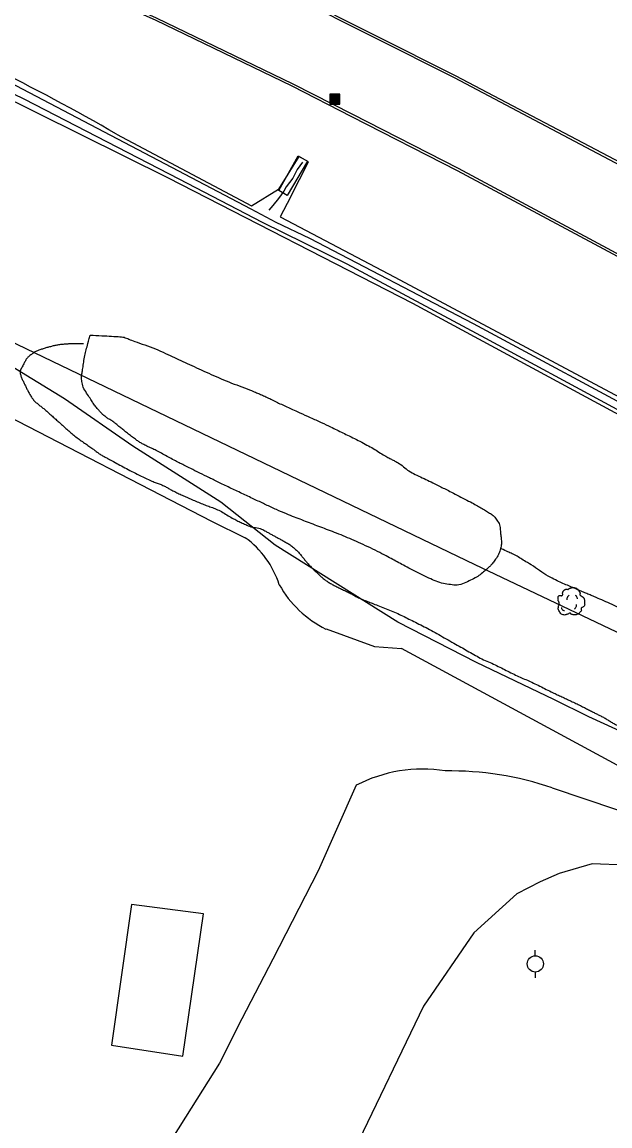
# Model space of a CAD drawing. Extents: x 2145380 to 2156929, y 139568 to 149130.
# Drawn here: x 2155617.4 to 2155762.7, y 142457.6 to 142730.2 of the extents above; entities that cross this region are included whole.
import ezdxf

# ---------------------------------------------------------------- set-up
doc = ezdxf.new("R2010")
doc.units = 0
for name, color, linetype in [('TOPO_Concrete', 7, 'Continuous'), ('TOPO_Curb Back', 7, 'Continuous'), ('TOPO_Dirt Grav', 7, 'Continuous'), ('TOPO_DRAIN_Headwall', 7, 'Continuous'), ('TOPO_Fence', 7, 'Continuous'), ('TOPO_Flowline', 7, 'Continuous'), ('TOPO_Misc', 7, 'Continuous'), ('TOPO_Power Pole', 7, 'Continuous'), ('TOPO_Tree', 7, 'Continuous'), ('TOPO_Tree Line', 7, 'Continuous'), ('TOPO_Wall Freestanding', 7, 'Continuous')]:
    doc.layers.add(name, color=color, linetype=linetype)

# ---------------------------------------------------------------- blocks, each defined once
blk = doc.blocks.new('POWPOL')
at = {"layer": 'TOPO_Power Pole'}
for p, q in [((0, 10.2), (0, 17.3)), ((0, -10.2), (0, -17.3))]:
    blk.add_line(p, q, dxfattribs=at)
blk.add_circle((0, 0), 10.2, dxfattribs=at)
blk = doc.blocks.new('CB')
at = {"layer": 'TOPO_Misc'}
for p, q in [((-3.08, 2.99), (3.24, 2.99)), ((-3.08, 2.68), (3.24, 2.68)), ((-3.08, 2.36), (3.24, 2.36)), ((-3.08, 2.05), (3.24, 2.05)), ((-3.08, 1.73), (3.24, 1.73)), ((-3.08, 1.4), (3.24, 1.4)), ((-3.08, 1.1), (3.24, 1.1)), ((-3.08, 0.77), (3.24, 0.77)), ((-3.08, 0.46), (3.24, 0.46)), ((-3.08, 0.14), (3.24, 0.14)), ((-3.08, -0.17), (3.24, -0.17)), ((-3.08, -0.48), (3.24, -0.48)), ((-3.08, -0.8), (3.24, -0.8)), ((-3.08, -1.11), (3.26, -1.11)), ((-3.08, -1.43), (3.26, -1.43)), ((-3.08, -1.75), (3.26, -1.75)), ((-3.08, -2.07), (3.26, -2.07)), ((-3.08, -2.39), (3.26, -2.39)), ((-3.08, -2.7), (3.26, -2.7)), ((-3.08, -3.02), (3.26, -3.02))]:
    blk.add_line(p, q, dxfattribs=at)
blk.add_lwpolyline([(3.26, -3.29), (3.24, 3.05), (-3.09, 3.04), (-3.08, -3.3), (3.26, -3.29)], dxfattribs=at)
blk = doc.blocks.new('TREE')
at = {"layer": 'TOPO_Tree'}
for points in [[(-14.1, -0.4), (-14.2, 0.5), (-14.4, 1.4), (-14.6, 2.3), (-14.8, 3.2), (-15.5, 4), (-15.7, 4.9), (-15.8, 5.6), (-15.7, 6.3), (-15.7, 7), (-15.6, 7.9), (-15.7, 8.8), (-15.1, 9.7), (-14.6, 10.4), (-13.8, 10.5), (-13, 10.7), (-12.2, 11), (-11.1, 10), (-10.4, 10.7), (-9.4, 11.7), (-10.3, 13.3), (-9.8, 14.4), (-9.6, 15.1), (-9.3, 15.9), (-8.8, 16.5), (-8.2, 17.3), (-7.5, 17.7), (-6.7, 18.1), (-6.1, 18.4), (-5.6, 18.6), (-5.1, 18.7), (-4.5, 18.7), (-4, 18.5), (-3.5, 18.1)], [(-3.5, 17.6), (-3.1, 18.3), (-2.6, 18.8), (-1.9, 19.2), (-1, 19.7), (-0.2, 20), (0.7, 20.2), (1.6, 20.5), (2.5, 20.8), (3.4, 20.8), (4.1, 20.7), (4.8, 20.5), (5.5, 20.2), (6.4, 19.9), (7.3, 19.7), (8.2, 19.2), (9.4, 18.4), (10, 17.2), (10.8, 16), (11.2, 15.3), (11.6, 14.6), (11.9, 13.9), (12.2, 13.1), (11.4, 12), (11.9, 11.2), (12, 11), (12.2, 10.9), (12.4, 10.7), (12.9, 10.4), (13.5, 10), (14, 9.7), (14.7, 9.2), (15.4, 8.7), (16.1, 8.1), (16.7, 7.5), (16.9, 6.7), (17.1, 6), (17.6, 4.4), (17.7, 2.8), (17.7, 1.2), (17.7, -0.2), (17.8, -2.2), (16.6, -3), (15.5, -3.8), (14.3, -4.6), (13.2, -5.3)], [(13.2, -5.3), (13.3, -5.8), (13.4, -6.3), (13.4, -6.7), (13.8, -8.5), (12.2, -10), (10.8, -11.5), (10, -12.3), (9.1, -12.8), (8.2, -13.1), (6, -13.8), (3.3, -13.6), (1.3, -13.1), (0.5, -12.9), (-0.1, -11.4), (-0.8, -11.5), (-2, -11.6), (-3.3, -12.8), (-4.5, -13.1), (-6.1, -13.5), (-7.8, -14), (-9.3, -13.6), (-11.4, -13.1), (-12.8, -11.4), (-14.1, -9.4), (-15.3, -7.3), (-15.6, -5.1), (-15.1, -3), (-14.9, -1.9), (-13.9, -0.8), (-13.5, 0.1)], [(-4.2, 5.1), (-4.5, 6.1), (-4.3, 7.2), (-3.8, 8.2), (-3.3, 9.3), (-2.7, 10.3), (-1.6, 11)], [(5.9, 11.2), (6.5, 10.7), (7, 10.2), (7.4, 9.5), (7.9, 8.6), (8.3, 7.6), (8.5, 6.6)], [(-11.4, -4.5), (-11.5, -5.4), (-11, -6.3), (-10.1, -7.2), (-9.3, -8), (-8.5, -8.3), (-7.7, -8.1)], [(4.8, -6.3), (5.7, -5.7), (6.3, -4.9), (6.8, -3.9), (7.4, -2.8), (7.6, -1.7), (7.5, -0.6)]]:
    blk.add_open_spline(points, degree=3, dxfattribs=at)

msp = doc.modelspace()

# ---------------------------------------------------------------- linework, layer by layer
at = {"layer": 'TOPO_Concrete'}
for points in [[(2156081.7, 142486.88), (2156046.43, 142499.89), (2156003, 142514.17), (2155961.48, 142530.35), (2155918.07, 142548.64), (2155883.14, 142567.83), (2155850.68, 142586.63), (2155789.44, 142620.01), (2155713.98, 142660.71), (2155653.6, 142691.63), (2155577.85, 142729.15)], [(2155640.78, 142702.53), (2155674.08, 142684.79), (2155680.82, 142688.94)], [(2155682.92, 142687.36), (2155680.91, 142688.64), (2155685.67, 142697.14), (2155687.93, 142695.89), (2155682.92, 142687.36)], [(2155683.72, 142686.94), (2155681.24, 142682.11), (2155709.5, 142667.24), (2155755.31, 142642.74), (2155806.39, 142615.53), (2155855.85, 142588.79), (2155908, 142558.89)]]:
    msp.add_lwpolyline(points, dxfattribs=at)
msp.add_arc((2155365.25, 142224.31), 551.92, 60.0515, 67.3645, dxfattribs=at)
at = {"layer": 'TOPO_Curb Back'}
for points in [[(2155506.24, 142807.23), (2155540.1, 142796), (2155576.84, 142782.69), (2155613.26, 142768.69), (2155647.15, 142753.98), (2155684.52, 142736.48), (2155724.18, 142716.49), (2155766.75, 142694.05), (2155795.76, 142678.57), (2155832.59, 142658.23), (2155861.6, 142642.76), (2155892.31, 142626.8), (2155925.44, 142608.92), (2155965.42, 142588.46), (2155992.51, 142575.54)], [(2155506.43, 142807.8), (2155540.29, 142796.56), (2155577.05, 142783.25), (2155613.49, 142769.25), (2155647.4, 142754.52), (2155684.78, 142737.02), (2155724.45, 142717.03), (2155767.04, 142694.58), (2155796.05, 142679.09), (2155832.87, 142658.76), (2155861.88, 142643.29), (2155892.59, 142627.33), (2155925.72, 142609.45), (2155965.69, 142588.99), (2155992.76, 142576.08)], [(2155957.63, 142569.8), (2155931.61, 142583.02), (2155896.02, 142602), (2155853.43, 142625.02), (2155811.22, 142647.37), (2155775.2, 142666.63), (2155725.03, 142693.5), (2155698.9, 142706.81), (2155684.15, 142714.36), (2155650.42, 142730.63), (2155609.35, 142748.85), (2155573.02, 142763.18), (2155528.18, 142779.5), (2155501.85, 142788.25)], [(2155957.9, 142570.34), (2155931.89, 142583.55), (2155896.31, 142602.53), (2155853.71, 142625.55), (2155811.5, 142647.9), (2155775.48, 142667.16), (2155725.3, 142694.03), (2155699.17, 142707.35), (2155684.42, 142714.9), (2155650.67, 142731.18), (2155609.58, 142749.4), (2155573.23, 142763.74), (2155528.37, 142780.07), (2155502.04, 142788.82)]]:
    msp.add_lwpolyline(points, dxfattribs=at)
at = {"layer": 'TOPO_Dirt Grav'}
for points in [[(2155518.84, 142666.52), (2155538.82, 142661.08), (2155568.54, 142649.57), (2155611.17, 142634.31), (2155664.26, 142606.99), (2155672.58, 142602.89)], [(2155692.53, 142580.34), (2155704.54, 142576.04), (2155711.21, 142575.5)], [(2155951.1, 142461.83), (2155898.07, 142489.23), (2155816.32, 142523.84), (2155769.52, 142543.99), (2155733.43, 142563.5), (2155711.21, 142575.5)], [(2155699.98, 142541.77), (2155690.63, 142520.66), (2155679.42, 142498.79), (2155671.73, 142484.08), (2155666.21, 142473.11), (2155647.56, 142443.61), (2155644.42, 142434.24), (2155640.99, 142428.4), (2155634.57, 142421.47)], [(2155748.46, 142541.1), (2155764.31, 142535.73), (2155799.78, 142522.45), (2155852.68, 142499.07), (2155900.1, 142479.59), (2155932.95, 142464.45)]]:
    msp.add_lwpolyline(points, dxfattribs=at)
for centre, radius, start, end in [((2155658.81, 142584.04), 23.33, 18.086, 53.8583), ((2155704.23, 142604.22), 26.6, 209.0989, 243.8843), ((2155716.33, 142510.07), 35.66, 80.8997, 117.2766), ((2155723.23, 142467.39), 77.91, 71.108, 90.9311)]:
    msp.add_arc(centre, radius, start, end, dxfattribs=at)
at = {"layer": 'TOPO_DRAIN_Headwall'}
msp.add_lwpolyline([(2155683.72, 142686.94), (2155688.23, 142695.68), (2155685.85, 142697.01), (2155680.82, 142688.94)], dxfattribs=at)
at = {"layer": 'TOPO_Fence'}
msp.add_lwpolyline([(2156168.98, 142311.67), (2156168.48, 142373.8), (2156168.2, 142400.76), (2156130.74, 142400.88), (2156030.44, 142449.87), (2155921.28, 142503.28), (2155810.85, 142557.51), (2155729.39, 142596.15), (2155616.24, 142650.58), (2155521.63, 142695.86), (2155475.21, 142720.62), (2155406.74, 142722.78), (2155247.37, 142723.96), (2155104.22, 142725.38), (2154974.47, 142727.2), (2154842.89, 142726.01)], dxfattribs=at)
at = {"layer": 'TOPO_Flowline'}
for points in [[(2156135.97, 142474.81), (2156128.69, 142476.32), (2156126.35, 142477.06), (2156122.04, 142478.27), (2156114.2, 142479.82), (2156094.44, 142484.5), (2156074.1, 142491.6), (2156033.97, 142505.06), (2155997.38, 142517.31), (2155954.52, 142533.35), (2155932.65, 142543.38), (2155902.95, 142558.05), (2155875, 142574.28), (2155842.89, 142592.09), (2155804.33, 142613.14), (2155763.41, 142635.14), (2155732.03, 142652.1), (2155697.73, 142670.44), (2155676.83, 142680.69), (2155656.26, 142691.4), (2155618.06, 142711.11), (2155581.05, 142729.05)], [(2156134.25, 142480.39), (2156126.76, 142479.87), (2156123.57, 142480.05), (2156115.21, 142481.4), (2156101.13, 142484.04), (2156073.44, 142493.26), (2156028.52, 142508.08), (2155976.69, 142527.24), (2155942.78, 142540.32), (2155909.68, 142556.35), (2155880.82, 142572.46), (2155846.92, 142591.9), (2155812.26, 142611.17), (2155775.21, 142630.87), (2155728.97, 142655.71), (2155688.56, 142676.76), (2155680.21, 142680.74), (2155674, 142683.99), (2155651.12, 142696.05), (2155614.26, 142715.37)], [(2155686.72, 142695.57), (2155685.44, 142693.77), (2155684.31, 142691.62), (2155682.68, 142689.53), (2155682.12, 142688.43), (2155680.82, 142686.65), (2155679.38, 142684.91), (2155678.4, 142683.77)], [(2156020.7, 142342.14), (2156013.95, 142382.83), (2156007.6, 142408), (2155996, 142434.42), (2155983.13, 142452.74), (2155972.49, 142460.61), (2155955.41, 142471.98), (2155910.01, 142491.93), (2155877.34, 142505.74), (2155841.27, 142521.75), (2155799.83, 142539.65), (2155772.82, 142551.65), (2155757.52, 142558.65), (2155748.85, 142562.96), (2155729.74, 142572.06), (2155710.26, 142582), (2155679.98, 142601), (2155666.52, 142611.63), (2155644.83, 142625.52), (2155627.92, 142637.13), (2155606.55, 142650.16)], [(2155925.72, 142459.42), (2155867.44, 142484.92), (2155806.87, 142510.13), (2155774.95, 142521.73), (2155758.27, 142522.38), (2155750.18, 142519.95), (2155745.43, 142517.95), (2155739.69, 142514.92), (2155729.06, 142505.32), (2155716.64, 142487.22), (2155699.55, 142451.85), (2155677.41, 142408.3), (2155664.88, 142388.25), (2155657.55, 142377.95), (2155651.04, 142372.75), (2155640.77, 142368.32), (2155630.09, 142367.08), (2155619.95, 142367.21), (2155612.31, 142368.65)]]:
    msp.add_lwpolyline(points, dxfattribs=at)
at = {"layer": 'TOPO_Tree'}
msp.add_open_spline([(2155632.61, 142650.77), (2155631.61, 142650.75), (2155630.61, 142650.74), (2155629.61, 142650.73), (2155628.69, 142650.72), (2155627.78, 142650.65), (2155626.87, 142650.55), (2155625.97, 142650.44), (2155625.1, 142650.22), (2155624.21, 142649.99), (2155623.32, 142649.77), (2155622.45, 142649.48), (2155621.59, 142649.15), (2155620.78, 142648.85), (2155620.06, 142648.43), (2155619.37, 142647.86), (2155618.67, 142647.29), (2155618.25, 142646.61), (2155617.83, 142645.8), (2155617.34, 142644.88), (2155616.78, 142643.87), (2155617.08, 142642.97), (2155617.36, 142642.17), (2155617.75, 142641.38), (2155618.13, 142640.59), (2155618.53, 142639.78), (2155618.91, 142638.99), (2155619.36, 142638.22), (2155619.83, 142637.41), (2155620.41, 142636.68), (2155621.11, 142636.07), (2155621.82, 142635.45), (2155622.59, 142634.91), (2155623.3, 142634.28), (2155624.11, 142633.57), (2155624.92, 142632.85), (2155625.73, 142632.13), (2155626.55, 142631.39), (2155627.37, 142630.65), (2155628.19, 142629.91), (2155629.18, 142629.03), (2155630.19, 142628.16), (2155631.26, 142627.37), (2155632.31, 142626.58), (2155633.42, 142625.88), (2155634.49, 142625.12), (2155635.23, 142624.6), (2155635.92, 142623.99), (2155636.69, 142623.51), (2155637.5, 142623), (2155638.35, 142622.57), (2155639.19, 142622.11), (2155640.8, 142621.24), (2155642.41, 142620.37), (2155644.03, 142619.51), (2155645.88, 142618.54), (2155647.77, 142617.66), (2155649.67, 142616.79), (2155650.57, 142616.38), (2155651.54, 142616.12), (2155652.44, 142615.7), (2155653.26, 142615.31), (2155654.02, 142614.79), (2155654.85, 142614.39), (2155655.92, 142613.87), (2155657.01, 142613.35), (2155658.11, 142612.87), (2155659.4, 142612.3), (2155660.71, 142611.76), (2155662.02, 142611.22), (2155663.22, 142610.72), (2155664.47, 142610.34), (2155665.67, 142609.81), (2155667.08, 142609.19), (2155668.35, 142608.27), (2155669.72, 142607.55), (2155670.77, 142607), (2155671.84, 142606.48), (2155672.93, 142606), (2155674.32, 142605.38), (2155675.95, 142605.39), (2155677.29, 142604.67), (2155678.02, 142604.27), (2155678.74, 142603.85), (2155679.48, 142603.45), (2155680.28, 142603.01), (2155681.09, 142602.57), (2155681.89, 142602.13), (2155682.78, 142601.64), (2155683.67, 142601.14), (2155684.46, 142600.48), (2155685.23, 142599.84), (2155685.87, 142599.08), (2155686.53, 142598.33), (2155687.12, 142597.64), (2155687.67, 142596.91), (2155688.28, 142596.24), (2155689.04, 142595.41), (2155689.86, 142594.65), (2155690.69, 142593.88), (2155691.36, 142593.26), (2155692.03, 142592.64), (2155692.79, 142592.12), (2155693.63, 142591.56), (2155694.52, 142591.1), (2155695.42, 142590.65), (2155696.37, 142590.18), (2155697.34, 142589.74), (2155698.29, 142589.27), (2155699.21, 142588.82), (2155700.07, 142588.25), (2155701.02, 142587.85), (2155702.19, 142587.37), (2155703.38, 142586.92), (2155704.55, 142586.45), (2155706.19, 142585.79), (2155707.83, 142585.13), (2155709.47, 142584.46), (2155711.07, 142583.8), (2155712.61, 142583), (2155714.17, 142582.22), (2155715.94, 142581.33), (2155717.72, 142580.46), (2155719.45, 142579.49), (2155721.3, 142578.44), (2155723.16, 142577.39), (2155725.02, 142576.33), (2155726.64, 142575.42), (2155728.25, 142574.51), (2155729.87, 142573.59), (2155731.42, 142572.71), (2155733.1, 142572.09), (2155734.71, 142571.3), (2155736.28, 142570.53), (2155737.83, 142569.72), (2155739.41, 142568.96), (2155740.83, 142568.28), (2155742.31, 142567.7), (2155743.74, 142567.02), (2155745.36, 142566.25), (2155746.96, 142565.41), (2155748.58, 142564.64), (2155749.7, 142564.12), (2155750.81, 142563.6), (2155751.93, 142563.08), (2155753.11, 142562.53), (2155754.29, 142561.98), (2155755.46, 142561.4), (2155756.44, 142560.92), (2155757.42, 142560.41), (2155758.39, 142559.91), (2155759.21, 142559.49), (2155760.03, 142559.07), (2155760.84, 142558.65), (2155761.74, 142558.18), (2155762.58, 142557.61), (2155763.46, 142557.12), (2155764.25, 142556.67), (2155765.05, 142556.23), (2155765.86, 142555.81), (2155767.04, 142555.21), (2155768.24, 142554.65), (2155769.47, 142554.16), (2155770.57, 142553.72), (2155771.67, 142553.31), (2155772.78, 142552.9), (2155774.51, 142552.27), (2155776.26, 142551.68), (2155777.98, 142551.04), (2155780.21, 142550.22), (2155782.38, 142549.24), (2155784.61, 142548.41), (2155787.13, 142547.48), (2155789.69, 142546.64), (2155792.26, 142545.83), (2155795.29, 142544.86), (2155798.33, 142543.96), (2155801.4, 142543.12), (2155803.74, 142542.49), (2155806.1, 142541.95), (2155808.47, 142541.45), (2155810.43, 142541.04), (2155812.39, 142540.71), (2155814.37, 142540.42), (2155816.3, 142540.14), (2155818.22, 142539.95), (2155820.16, 142539.83), (2155821.91, 142539.72), (2155823.68, 142539.7), (2155825.43, 142539.8), (2155826.41, 142539.86), (2155827.38, 142539.99), (2155828.36, 142540.12), (2155829.45, 142540.27), (2155830.52, 142540.49), (2155831.59, 142540.69), (2155832.64, 142540.89), (2155833.64, 142541.15), (2155834.59, 142541.76), (2155835.42, 142542.29), (2155835.28, 142543.82), (2155834.73, 142544.53), (2155833.74, 142545.82), (2155832.63, 142547.16), (2155831.24, 142548.1), (2155830.51, 142548.58), (2155829.79, 142549.06), (2155829.04, 142549.5), (2155827.81, 142550.19), (2155826.6, 142550.9), (2155825.36, 142551.57), (2155824.49, 142552.04), (2155823.61, 142552.48), (2155822.75, 142552.96), (2155821.19, 142553.82), (2155819.65, 142554.69), (2155818.1, 142555.55), (2155817.22, 142556.04), (2155816.35, 142556.52), (2155815.47, 142557.01), (2155814.35, 142557.64), (2155813.3, 142558.38), (2155812.23, 142559.1), (2155811.28, 142559.75), (2155810.38, 142560.48), (2155809.4, 142561.08), (2155808.5, 142561.64), (2155807.6, 142562.18), (2155806.71, 142562.73), (2155805.56, 142563.44), (2155804.41, 142564.15), (2155803.25, 142564.84), (2155801.86, 142565.67), (2155800.4, 142566.36), (2155798.99, 142567.14), (2155797.49, 142567.96), (2155795.99, 142568.79), (2155794.51, 142569.62), (2155792.95, 142570.5), (2155791.44, 142571.45), (2155789.88, 142572.32), (2155788.08, 142573.34), (2155786.26, 142574.32), (2155784.45, 142575.32), (2155782.64, 142576.34), (2155780.86, 142577.41), (2155779.02, 142578.4), (2155776.86, 142579.56), (2155774.66, 142580.65), (2155772.47, 142581.77), (2155770.23, 142582.91), (2155767.99, 142584.05), (2155765.73, 142585.16), (2155763.73, 142586.15), (2155761.7, 142587.09), (2155759.64, 142587.97), (2155758.59, 142588.41), (2155757.53, 142588.85), (2155756.48, 142589.29), (2155755.31, 142589.79), (2155754.13, 142590.3), (2155752.95, 142590.8), (2155751.47, 142591.44), (2155749.99, 142592.07), (2155748.55, 142592.81), (2155746.31, 142593.95), (2155744.34, 142595.53), (2155742.18, 142596.81), (2155740.96, 142597.54), (2155739.77, 142598.34), (2155738.47, 142598.94), (2155737.54, 142599.36), (2155736.6, 142599.79), (2155735.66, 142600.22)], degree=3, dxfattribs=at)
at = {"layer": 'TOPO_Tree Line'}
msp.add_open_spline([(2155634.25, 142652.92), (2155633.9, 142651.61), (2155633.55, 142650.3), (2155633.2, 142649), (2155632.79, 142647.45), (2155632.61, 142645.85), (2155632.35, 142644.28), (2155632.2, 142643.38), (2155632.04, 142642.45), (2155632.18, 142641.56), (2155632.42, 142639.98), (2155633.39, 142638.6), (2155634.27, 142637.22), (2155634.86, 142636.29), (2155635.44, 142635.41), (2155636.15, 142634.58), (2155636.72, 142633.92), (2155637.31, 142633.31), (2155638, 142632.78), (2155638.71, 142632.24), (2155639.53, 142631.85), (2155640.23, 142631.29), (2155640.99, 142630.68), (2155641.74, 142630.06), (2155642.5, 142629.45), (2155643.48, 142628.67), (2155644.46, 142627.9), (2155645.47, 142627.16), (2155646.17, 142626.64), (2155646.93, 142626.19), (2155647.7, 142625.79), (2155648.84, 142625.2), (2155650.02, 142624.7), (2155651.15, 142624.1), (2155652.55, 142623.36), (2155653.93, 142622.58), (2155655.33, 142621.86), (2155656.53, 142621.24), (2155657.72, 142620.64), (2155658.92, 142620.04), (2155661.31, 142618.85), (2155663.7, 142617.67), (2155666.11, 142616.5), (2155669.1, 142615.05), (2155672.11, 142613.64), (2155675.12, 142612.23), (2155677.69, 142611.02), (2155680.25, 142609.79), (2155682.88, 142608.71), (2155684.71, 142607.96), (2155686.57, 142607.26), (2155688.43, 142606.55), (2155690.3, 142605.83), (2155692.19, 142605.13), (2155694.06, 142604.41), (2155696.25, 142603.57), (2155698.42, 142602.67), (2155700.56, 142601.71), (2155702.92, 142600.64), (2155705.23, 142599.5), (2155707.52, 142598.31), (2155709.03, 142597.52), (2155710.53, 142596.71), (2155712.04, 142595.91), (2155714.02, 142594.87), (2155715.98, 142593.89), (2155718.02, 142592.89), (2155719.7, 142592.07), (2155721.54, 142591.52), (2155723.31, 142591.29), (2155724.96, 142591.08), (2155726.67, 142591.6), (2155728.31, 142592.41), (2155729.75, 142593.12), (2155730.89, 142593.92), (2155732.06, 142594.93), (2155732.73, 142595.51), (2155733.3, 142596.09), (2155733.85, 142596.8), (2155734.68, 142597.85), (2155735.32, 142598.96), (2155735.66, 142600.22), (2155735.96, 142601.3), (2155735.85, 142602.43), (2155735.73, 142603.52), (2155735.59, 142604.79), (2155735.54, 142606.08), (2155734.75, 142607.25), (2155734.07, 142608.25), (2155733.19, 142608.82), (2155732.25, 142609.39), (2155731.09, 142610.09), (2155729.94, 142610.8), (2155728.74, 142611.43), (2155726.84, 142612.42), (2155724.94, 142613.41), (2155723.03, 142614.38), (2155721.81, 142615), (2155720.58, 142615.61), (2155719.36, 142616.23), (2155717.63, 142617.09), (2155715.87, 142617.88), (2155714.14, 142618.75), (2155712.65, 142619.51), (2155711.43, 142620.74), (2155709.97, 142621.57), (2155709.14, 142622.04), (2155708.26, 142622.44), (2155707.43, 142622.92), (2155705.97, 142623.76), (2155704.58, 142624.72), (2155703.1, 142625.52), (2155701.36, 142626.46), (2155699.6, 142627.36), (2155697.83, 142628.22), (2155696.32, 142628.96), (2155694.82, 142629.7), (2155693.31, 142630.41), (2155690.65, 142631.65), (2155687.99, 142632.87), (2155685.32, 142634.09), (2155683.93, 142634.73), (2155682.53, 142635.34), (2155681.14, 142635.98), (2155679.86, 142636.56), (2155678.63, 142637.23), (2155677.35, 142637.81), (2155676.36, 142638.27), (2155675.35, 142638.68), (2155674.34, 142639.09), (2155671.77, 142640.15), (2155669.14, 142641.04), (2155666.59, 142642.14), (2155664.14, 142643.19), (2155661.71, 142644.31), (2155659.29, 142645.42), (2155657.16, 142646.39), (2155655.06, 142647.41), (2155652.93, 142648.37), (2155650.37, 142649.54), (2155647.72, 142650.46), (2155645.06, 142651.43), (2155643.84, 142651.88), (2155642.63, 142652.45), (2155641.33, 142652.53), (2155638.97, 142652.66), (2155636.61, 142652.79), (2155634.25, 142652.92), (2155634.25, 142652.92)], degree=3, dxfattribs=at)
at = {"layer": 'TOPO_Wall Freestanding'}
msp.add_lwpolyline([(2155644.44, 142512.28), (2155639.52, 142477.54), (2155657.11, 142474.85), (2155662.23, 142510)], close=True, dxfattribs=at)

# ---------------------------------------------------------------- block references
at = {"layer": 'TOPO_Misc', "xscale": 0.39370000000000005, "yscale": 0.3937000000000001}
msp.add_blockref('CB', (2155694.7, 142711.21), dxfattribs=at)
at = {"layer": 'TOPO_Power Pole', "xscale": 0.19685000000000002, "yscale": 0.19685000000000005}
msp.add_blockref('POWPOL', (2155744.26, 142497.65), dxfattribs=at)
at = {"layer": 'TOPO_Tree', "xscale": 0.19685000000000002, "yscale": 0.19685000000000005}
msp.add_blockref('TREE', (2155752.97, 142586.52), dxfattribs=at)

doc.saveas('drawing.dxf')
